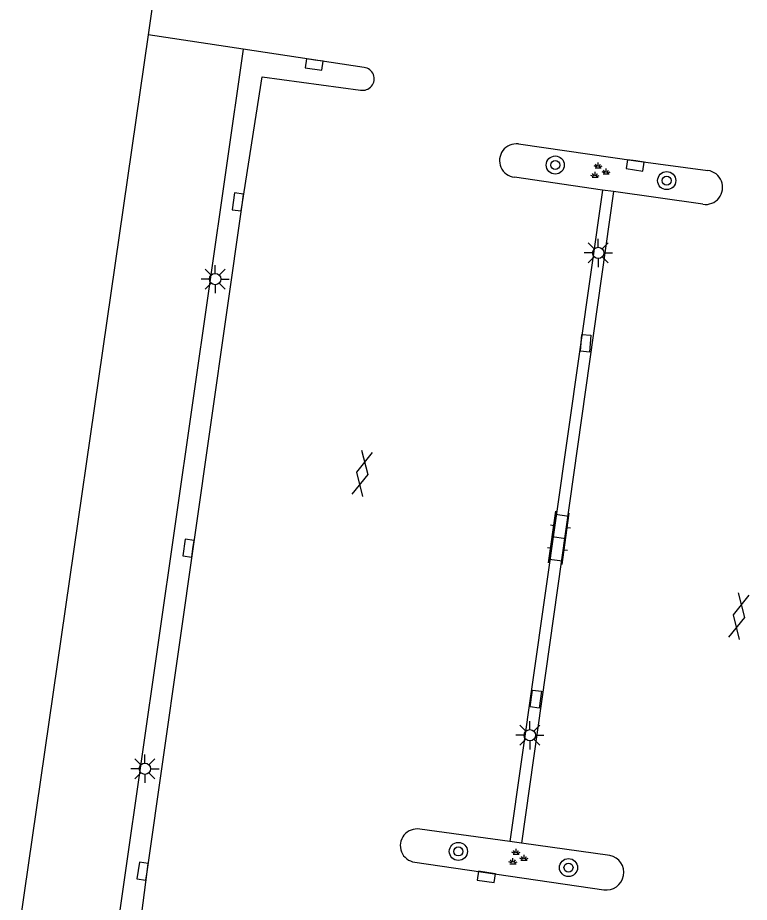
# Model space of a CAD drawing. Extents: x 132998 to 136004, y 396998 to 398512.
# Drawn here: x 133444.28 to 133476.65, y 397155.66 to 397194.81 of the extents above; entities that cross this region are included whole.
import ezdxf

# ---------------------------------------------------------------- set-up
doc = ezdxf.new("R2010")
doc.units = 0
for name, color, linetype in [('gg-bbg-hoofdgebouw', 7, 'Continuous'), ('gg-knt-verharding', 7, 'Continuous'), ('gt-symb-boom', 7, 'Continuous'), ('gt-symb-gesloten verharding', 7, 'Continuous'), ('gt-symb-groenvak', 7, 'Continuous'), ('gt-symb-klinker verharding', 7, 'Continuous'), ('gt-symb-kolk', 7, 'Continuous'), ('gt-symb-kolk center center', 7, 'Continuous'), ('gt-symb-lichtmast', 7, 'Continuous')]:
    doc.layers.add(name, color=color, linetype=linetype)

# ---------------------------------------------------------------- blocks, each defined once
blk = doc.blocks.new('gt0-GRVAK')
at = {"layer": 'gt-symb-groenvak'}
for p, q in [((-0.047, 0.214), (-0.047, 0.393)), ((-0.11, 0.189), (-0.228, 0.24)), ((-0.182, 0.153), (0.088, 0.153)), ((-0.091, 0.211), (-0.156, 0.322)), ((-0.004, 0.211), (0.061, 0.322)), ((0.015, 0.189), (0.133, 0.24)), ((0.262, -0.052), (0.197, 0.059)), ((0.305, -0.049), (0.305, 0.13)), ((0.349, -0.052), (0.414, 0.059)), ((-0.245, -0.228), (-0.363, -0.177)), ((-0.318, -0.264), (-0.047, -0.264)), ((-0.226, -0.206), (-0.291, -0.095)), ((-0.183, -0.203), (-0.183, -0.024)), ((-0.139, -0.206), (-0.074, -0.095)), ((-0.12, -0.228), (-0.002, -0.177)), ((0.243, -0.074), (0.125, -0.023)), ((0.17, -0.11), (0.441, -0.11)), ((0.368, -0.074), (0.486, -0.023))]:
    blk.add_line(p, q, dxfattribs=at)
blk = doc.blocks.new('gt0-KOLK')
at = {"layer": 'gt-symb-kolk'}
blk.add_lwpolyline([(0, 0), (0.375, 0), (0.375, 0.4), (-0.375, 0.4), (-0.375, 0), (0, 0)], dxfattribs=at)
blk = doc.blocks.new('gt0-BOOM')
at = {"layer": 'gt-symb-boom'}
for radius in [0.4, 0.2]:
    blk.add_circle((0, 0), radius, dxfattribs=at)
blk = doc.blocks.new('gt0-KOLKCC')
at = {"layer": 'gt-symb-kolk center center'}
blk.add_lwpolyline([(-0.375, 0.2), (0.375, 0.2), (0.375, -0.2), (-0.375, -0.2)], close=True, dxfattribs=at)
blk = doc.blocks.new('gt0-LMAST')
at = {"layer": 'gt-symb-lichtmast'}
for p, q in [((-0.182, 0.173), (-0.447, 0.438)), ((-0.005, 0.246), (-0.005, 0.621)), ((0.172, 0.173), (0.437, 0.438)), ((-0.255, -0.004), (-0.63, -0.004)), ((-0.182, -0.181), (-0.447, -0.446)), ((-0.005, -0.254), (-0.005, -0.629)), ((0.437, -0.446), (0.172, -0.181)), ((0.245, -0.004), (0.62, -0.004))]:
    blk.add_line(p, q, dxfattribs=at)
blk.add_circle((-0.005, -0.004), 0.25, dxfattribs=at)
blk = doc.blocks.new('gt0-GESVH1')
at = {"layer": 'gt-symb-gesloten verharding'}
for p, q in [((-0.992, -0.261), (0.008, 0.239)), ((0.008, -0.261), (-0.992, 0.239)), ((0.008, 0.239), (1.008, -0.261)), ((1.008, 0.239), (0.008, -0.261))]:
    blk.add_line(p, q, dxfattribs=at)
blk = doc.blocks.new('gt0-KL1')
at = {"layer": 'gt-symb-klinker verharding'}
for p, q in [((-0.5, 0.3), (-0.5, 0.45)), ((0.5, 0.3), (0.5, 0.45)), ((-1.15, 0.3), (1.15, 0.3)), ((-1, -0.3), (-1, 0.3)), ((0, -0.3), (0, 0.3)), ((1, -0.3), (1, 0.3)), ((-1.15, -0.3), (1.15, -0.3)), ((-0.5, -0.45), (-0.5, -0.3)), ((0.5, -0.45), (0.5, -0.3))]:
    blk.add_line(p, q, dxfattribs=at)

msp = doc.modelspace()

# ---------------------------------------------------------------- linework, layer by layer
at = {"layer": 'gg-bbg-hoofdgebouw'}
msp.add_line((133450.051, 397194.055), (133444.281, 397154.125), dxfattribs=at)
msp.add_lwpolyline([(133451.631, 397202.72), (133451.59, 397202.44), (133451.27, 397202.49), (133450.051, 397194.055)], dxfattribs=at)
at = {"layer": 'gg-knt-verharding'}
for p, q in [((133454.263, 397193.418), (133450.051, 397194.055)), ((133459.609, 397192.609), (133454.263, 397193.418)), ((133470.15, 397187.182), (133466.264, 397187.752)), ((133470.15, 397187.182), (133466.057, 397158.357)), ((133470.641, 397187.114), (133466.576, 397158.287)), ((133470.641, 397187.114), (133470.15, 397187.182)), ((133474.6, 397186.554), (133470.641, 397187.114)), ((133466.057, 397158.357), (133462.069, 397158.9)), ((133466.576, 397158.287), (133466.057, 397158.357)), ((133470.479, 397157.739), (133466.576, 397158.287)), ((133461.847, 397157.441), (133470.208, 397156.222))]:
    msp.add_line(p, q, dxfattribs=at)
for points in [[(133454.263, 397193.418), (133448.244, 397151.406), (133469.298, 397148.34)], [(133469.629, 397149.8), (133469.383, 397149.824), (133458.044, 397151.442), (133449.457, 397152.786), (133450.007, 397157.014), (133454.222, 397186.631), (133455.103, 397192.198), (133459.448, 397191.612)], [(133466.433, 397189.225), (133471.633, 397188.473), (133474.819, 397188.051)]]:
    msp.add_lwpolyline(points, dxfattribs=at)
for centre, radius, start, end in [((133459.548, 397192.107), 0.505, 258.5776, 83.0761), ((133466.34, 397188.489), 0.741, 82.8265, 264.0834), ((133474.711, 397187.302), 0.756, 261.5912, 81.763), ((133461.946, 397158.172), 0.738, 80.4319, 262.2647), ((133470.327, 397156.983), 0.771, 261.0814, 78.6615)]:
    msp.add_arc(centre, radius, start, end, dxfattribs=at)

# ---------------------------------------------------------------- block references
at = {"layer": 'gt-symb-boom'}
for p in [(133468.063, 397188.293), (133472.996, 397187.602), (133463.777, 397157.914), (133468.651, 397157.203)]:
    msp.add_blockref('gt0-BOOM', p, dxfattribs=at)
at = {"layer": 'gt-symb-gesloten verharding', "rotation": 77.64517308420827}
for p in [(133459.514, 397174.641), (133476.18, 397168.322)]:
    msp.add_blockref('gt0-GESVH1', p, dxfattribs=at)
at = {"layer": 'gt-symb-groenvak'}
for p in [(133470.009, 397188.013), (133466.378, 397157.638)]:
    msp.add_blockref('gt0-GRVAK', p, dxfattribs=at)
at = {"layer": 'gt-symb-klinker verharding', "rotation": 82.00768607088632}
msp.add_blockref('gt0-KL1', (133468.23, 397171.79), dxfattribs=at)
at = {"layer": 'gt-symb-kolk'}
for p, rotation in [((133457.43, 397192.939), 171.37577126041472), ((133471.633, 397188.473), 171.3757712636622), ((133454.222, 397186.631), 81.83749053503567), ((133452.032, 397171.31), 81.83749053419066), ((133450.007, 397157.014), 81.83749053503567), ((133465.044, 397156.984), 171.8374905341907)]:
    msp.add_blockref('gt0-KOLK', p, dxfattribs=dict(at, rotation=rotation))
at = {"layer": 'gt-symb-kolk center center'}
for p, rotation in [((133469.408, 397180.404), -94.99208116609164), ((133467.202, 397164.66), 82.18581914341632)]:
    msp.add_blockref('gt0-KOLKCC', p, dxfattribs=dict(at, rotation=rotation))
at = {"layer": 'gt-symb-lichtmast'}
for p in [(133469.975, 397184.404), (133453.022, 397183.247), (133466.947, 397163.061), (133449.914, 397161.578)]:
    msp.add_blockref('gt0-LMAST', p, dxfattribs=at)

doc.saveas('drawing.dxf')
